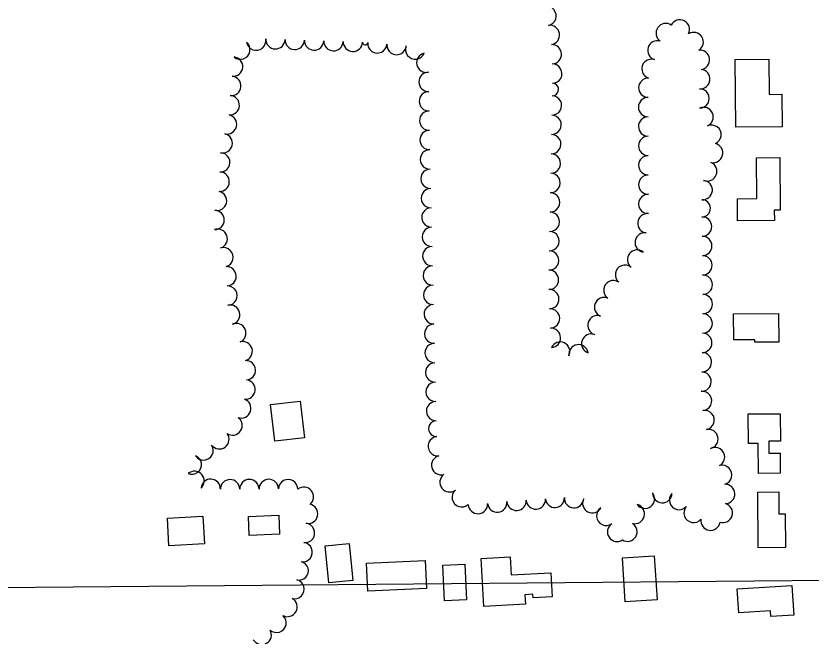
# Model space of a CAD drawing. Extents: x -2233 to 187241, y 4582 to 150524.
# Drawn here: x 106148 to 106969, y 57960 to 58600 of the extents above; entities that cross this region are included whole.
import ezdxf

# ---------------------------------------------------------------- set-up
doc = ezdxf.new("R2010")
doc.units = 0
for name, color, linetype in [('BLDG', 7, 'Continuous'), ('GRID', 7, 'Continuous'), ('TREES', 7, 'Continuous')]:
    doc.layers.add(name, color=color, linetype=linetype)

msp = doc.modelspace()

# ---------------------------------------------------------------- linework, layer by layer
at = {"layer": 'BLDG'}
for points in [[(106924.87, 58555.55), (106925.19, 58519.33), (106938.38, 58519.45), (106938.67, 58485.83), (106890.8, 58485.41), (106890.19, 58555.25)], [(106936.38, 58453.97), (106936.85, 58399.77), (106930.66, 58399.72), (106930.76, 58388.98), (106892.79, 58388.64), (106892.59, 58411.62), (106912.65, 58411.8), (106912.28, 58453.76)], [(106935.24, 58263.63), (106910.43, 58263.41), (106910.41, 58266.02), (106888.71, 58265.83), (106888.47, 58292.73), (106934.98, 58293.14)], [(106441.33, 58202.58), (106445.67, 58164.87), (106414.94, 58161.35), (106410.6, 58199.04)], [(106937.11, 58161.26), (106924.96, 58161.16), (106925.07, 58148.97), (106936.56, 58149.07), (106936.74, 58128.1), (106914.37, 58127.9), (106914.1, 58158.83), (106904.03, 58158.74), (106903.77, 58189.36), (106936.87, 58189.65)], [(106935.24, 58108.85), (106935.42, 58086.16), (106941.86, 58086.21), (106942.12, 58051.53), (106914.12, 58051.31), (106913.68, 58108.69)], [(106342.43, 58055.17), (106305.76, 58053.24), (106304.25, 58081.92), (106340.91, 58083.85)], [(106387.77, 58083.6), (106419.16, 58085.06), (106420.08, 58065.35), (106388.69, 58063.87)], [(106491.87, 58055.64), (106495.66, 58017.6), (106470.83, 58015.13), (106467.03, 58053.17)], [(106571.67, 58009.24), (106511.05, 58006.38), (106509.69, 58035.24), (106570.31, 58038.1)], [(106658, 58041.85), (106658.96, 58023.22), (106700, 58025.31), (106701.26, 58000.63), (106681.72, 57999.64), (106681.54, 58003.26), (106673.32, 58002.83), (106673.82, 57992.96), (106630.7, 57990.77), (106628.18, 58040.34)], [(106806.78, 58042.91), (106809.7, 57997.57), (106776.77, 57995.46), (106773.86, 58040.79)], [(106611.09, 58034.45), (106612.88, 57997.55), (106590.26, 57996.44), (106588.47, 58033.35)], [(106950.7, 57981.77), (106927.04, 57980.27), (106926.66, 57986.21), (106893.96, 57984.14), (106892.39, 58008.84), (106948.75, 58012.42)]]:
    msp.add_lwpolyline(points, close=True, dxfattribs=at)
at = {"layer": 'GRID'}
msp.add_line((110008.54, 58043.67), (105008.73, 58000.04), dxfattribs=at)
at = {"layer": 'TREES'}
for centre, radius, start, end in [((106695.6, 58600.31), 10, 280.61472, 100.61472), ((106833.22, 58586.29), 10, 333.45106, 153.45106), ((106699, 58580.6), 10, 278.98651, 98.98651), ((106818.59, 58582.53), 10, 55.39265, 235.39265), ((106847.43, 58573.32), 10, 301.76438, 121.76438), ((106379.5, 58565.49), 10, 229.40776, 49.40776), ((106395.86, 58574.8), 10, 189.90818, 9.90818), ((106415.7, 58576.2), 10, 178.13181, 358.13181), ((106435.69, 58575.55), 10, 178.13181, 358.13181), ((106455.68, 58574.9), 10, 178.13181, 358.13181), ((106475.67, 58574.24), 10, 178.13181, 358.13181), ((106495.66, 58573.59), 10, 178.13181, 358.13181), ((106508.3, 58573.03), 2.66, 175.00473, 355.00472), ((106520.91, 58571.93), 10, 175.00472, 355.00472), ((106540.83, 58570.19), 10, 175.00472, 355.00472), ((106700.96, 58560.74), 10, 272.3011, 92.3011), ((106809.9, 58564.76), 10, 72.49544, 252.49544), ((106560.05, 58565.54), 10, 157.78632, 337.78632), ((106853.91, 58554.89), 10, 277.03459, 97.03459), ((106372.03, 58547.94), 10, 264.47042, 84.47042), ((106571.48, 58552), 10, 102.5302, 282.5302), ((106803.91, 58545.68), 10, 72.61052, 252.61052), ((106701.48, 58540.74), 10, 270.66648, 90.66648), ((106370.1, 58528.04), 10, 264.47744, 84.47744), ((106573.81, 58532.24), 10, 90.93797, 270.93797), ((106854.28, 58535), 10, 265.08253, 85.08253), ((106701.48, 58524.3), 6.45, 268.93777, 88.93778), ((106800.64, 58526.14), 10, 88.41354, 268.41354), ((106574.14, 58512.24), 10, 90.93796, 270.93796), ((106853.51, 58515.04), 10, 270.46208, 90.46209), ((106368.54, 58508.1), 10, 266.54709, 86.54709), ((106701.17, 58507.85), 10, 268.93777, 88.93778), ((106800.39, 58506.14), 10, 90.14922, 270.14922), ((106857.67, 58495.91), 10, 294.12497, 114.12497), ((106365.73, 58488.37), 10, 257.2426, 77.2426), ((106574.47, 58492.24), 10, 90.93797, 270.93797), ((106700.8, 58487.86), 10, 268.93777, 88.93778), ((106800.44, 58486.14), 10, 90.14922, 270.14922), ((106574.81, 58472.24), 10, 91.0121, 271.0121), ((106865.82, 58477.65), 10, 293.93703, 113.93703), ((106361.32, 58468.86), 10, 257.28021, 77.28021), ((106700.43, 58467.86), 10, 268.93777, 88.93778), ((106800.5, 58466.14), 10, 90.14922, 270.14922), ((106867.51, 58458.79), 10, 256.29845, 76.29845), ((106358.81, 58449.11), 10, 268.25201, 88.25201), ((106575.23, 58452.25), 10, 91.38851, 271.38851), ((106700.06, 58447.87), 10, 268.93777, 88.93778), ((106800.55, 58446.14), 10, 90.14922, 270.14922), ((106861.43, 58439.79), 10, 248.20545, 68.20545), ((106358.15, 58429.12), 10, 267.97044, 87.97044), ((106575.71, 58432.26), 10, 91.38851, 271.38851), ((106699.69, 58427.87), 10, 268.93777, 88.93778), ((106800.6, 58426.16), 9.98, 90.14922, 270.14922), ((106856.74, 58420.55), 10, 264.42414, 84.42414), ((106355.5, 58409.39), 10, 256.72935, 76.72935), ((106576.2, 58412.26), 10, 91.38851, 271.38851), ((106699.32, 58407.87), 10, 268.93777, 88.93778), ((106800.64, 58406.18), 10, 90.09311, 270.09311), ((106855.87, 58401.71), 8.89, 270.63156, 90.63156), ((106352.98, 58389.66), 10, 268.72222, 88.72222), ((106576.68, 58392.27), 10, 91.38851, 271.38851), ((106698.95, 58387.88), 10, 268.93777, 88.93778), ((106799.6, 58386.23), 10, 83.93116, 263.93116), ((106856.08, 58382.83), 10, 270.63156, 90.63156), ((106577.17, 58372.27), 10, 91.38851, 271.38851), ((106356.12, 58370.25), 10, 289.64064, 109.64064), ((106698.58, 58367.88), 10, 268.93777, 88.93778), ((106796.89, 58366.43), 10, 80.46578, 260.46578), ((106856.3, 58362.83), 10, 270.63156, 90.63156), ((106362.11, 58351.18), 10, 285.19707, 105.19707), ((106577.65, 58352.28), 10, 91.38851, 271.38851), ((106698.21, 58347.88), 10, 268.93777, 88.93778), ((106789.01, 58348.74), 10, 51.52511, 231.52511), ((106856.52, 58342.83), 10, 270.63156, 90.63156), ((106365.28, 58331.54), 10, 273.16844, 93.16844), ((106578.14, 58332.28), 10, 91.38851, 271.38851), ((106776.51, 58333.12), 10, 51.15529, 231.15529), ((106698.06, 58327.88), 10, 270.20582, 90.20582), ((106856.74, 58322.83), 10, 270.63156, 90.63156), ((106764.48, 58317.16), 10, 54.79168, 234.79168), ((106366.25, 58311.57), 10, 272.42082, 92.42082), ((106578.62, 58312.29), 10, 91.38851, 271.38851), ((106698.39, 58307.89), 10, 271.70081, 91.70081), ((106754.96, 58299.72), 10, 67.98315, 247.98315), ((106856.87, 58302.83), 10, 270.11394, 90.11394), ((106369.06, 58291.86), 10, 283.78456, 103.78456), ((106579.1, 58292.3), 10, 91.38851, 271.38851), ((106699.16, 58287.9), 10, 272.69886, 92.69886), ((106856.69, 58282.83), 10, 268.85865, 88.85865), ((106748.1, 58280.95), 10, 71.85104, 251.85104), ((106375.32, 58272.93), 10, 292.79606, 112.79606), ((106579.59, 58272.3), 10, 91.38851, 271.38851), ((106700.1, 58267.93), 10, 272.72538, 92.72538), ((106741.71, 58261.99), 10, 70.90913, 250.90913), ((106856.29, 58262.84), 10, 268.85865, 88.85865), ((106381.94, 58254.1), 10, 285.95247, 105.95247), ((106580.07, 58252.31), 10, 91.38851, 271.38851), ((106709.63, 58253.69), 10, 334.85706, 154.85706), ((106728.56, 58250.99), 10, 8.92471, 188.92471), ((106855.89, 58242.84), 10, 268.85865, 88.85865), ((106385.28, 58234.5), 10, 273.36583, 93.36583), ((106580.56, 58232.31), 10, 91.38851, 271.38851), ((106855.49, 58222.85), 10, 268.85865, 88.85865), ((106384.81, 58214.57), 10, 263.94, 83.94), ((106581.04, 58212.32), 10, 91.38851, 271.38851), ((106856.07, 58202.88), 10, 274.46313, 94.46313), ((106380.49, 58195.18), 10, 250.96526, 70.96526), ((106581.53, 58192.33), 10, 91.38851, 271.38851), ((106858.7, 58183.08), 10, 280.65689, 100.65689), ((106371.55, 58177.5), 10, 235.36785, 55.36785), ((106581.97, 58174.19), 8.14, 91.3885, 271.38851), ((106357.88, 58163.25), 10, 216.99773, 36.99773), ((106862.64, 58163.47), 10, 282.05801, 102.05801), ((106583.28, 58156.11), 10, 96.39267, 276.39267), ((106341.51, 58151.77), 10, 213.07556, 33.07556), ((106869.48, 58144.9), 10, 298.40362, 118.40362), ((106329.37, 58137.05), 10, 247.91589, 67.91589), ((106586.88, 58136.49), 10, 104.43082, 284.43082), ((106876.87, 58126.45), 10, 285.22729, 105.22729), ((106332.27, 58120.32), 10, 311.72728, 131.72728), ((106348.9, 58112.23), 10, 356.42568, 176.42568), ((106368.88, 58111.67), 10, 0.32835, 180.32835), ((106388.88, 58111.78), 10, 0.32835, 180.32835), ((106408.88, 58111.9), 10, 0.32637, 180.32637), ((106428.88, 58111.78), 10, 359.01911, 179.01911), ((106595.42, 58118.83), 10, 127.15268, 307.15268), ((106445.17, 58103.84), 10, 308.9733, 128.9733), ((106608.11, 58103.4), 10, 131.71372, 311.71372), ((106879.91, 58106.81), 10, 272.37417, 92.37417), ((106704.23, 58102.48), 9.73, 183.9925, 3.9925), ((106723.92, 58102.45), 10, 175.96816, 355.96816), ((106797.1, 58101.88), 10, 217.74444, 37.74444), ((106815, 58107.64), 10, 177.91482, 357.91482), ((106832.38, 58100.52), 10, 137.55669, 317.55669), ((106449.44, 58086.27), 10, 258.35331, 78.3533), ((106624.75, 58096.37), 10, 182.50317, 2.50317), ((106644.68, 58097.91), 10, 186.34547, 6.34547), ((106664.6, 58099.71), 10, 183.9925, 3.9925), ((106684.55, 58101.11), 10, 183.99249, 3.99249), ((106742.76, 58097.13), 10, 152.46858, 332.46858), ((106786.73, 58086.07), 10, 255.73901, 75.73901), ((106877.49, 58087.23), 10, 253.57515, 73.57515), ((106757.24, 58084.23), 10, 124.15586, 304.15586), ((106847.33, 58087.25), 10, 139.24257, 319.24257), ((106864.79, 58079.18), 10, 171.14087, 351.14087), ((106446.28, 58066.54), 10, 263.47064, 83.47064), ((106768.37, 58067.62), 10, 123.49309, 303.49309), ((106779.08, 58067.83), 10, 238.74602, 58.74602), ((106443.86, 58046.69), 10, 262.60963, 82.60963), ((106440.22, 58027.52), 9.55, 255.72211, 75.72211), ((106435.4, 58008.58), 10, 255.72211, 75.72211), ((106428.21, 57990.07), 10, 241.83208, 61.83208), ((106416.86, 57973.77), 10, 228.48674, 48.48674), ((106401.56, 57961.32), 10, 209.75973, 29.75973)]:
    msp.add_arc(centre, radius, start, end, dxfattribs=at)

doc.saveas('drawing.dxf')
